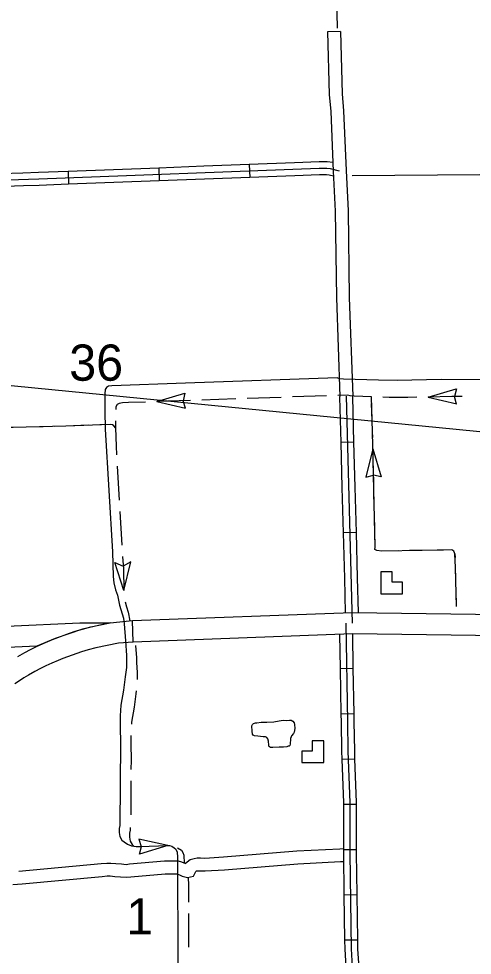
# Model space of a CAD drawing. Extents: x 1164457 to 1439835, y 1590918 to 1773502.
# Drawn here: x 1262694 to 1267982, y 1630223 to 1641151 of the extents above; entities that cross this region are included whole.
import ezdxf

# ---------------------------------------------------------------- set-up
doc = ezdxf.new("R2010")
doc.units = 0
for name, color, linetype in [('Level 10', 7, 'Continuous'), ('Level 15', 7, 'Continuous'), ('Level 32', 7, 'Continuous'), ('Level 35', 7, 'Continuous'), ('Level 4', 7, 'Continuous'), ('Level 43', 7, 'Continuous'), ('Level 45', 7, 'Continuous'), ('Level 46', 7, 'Continuous'), ('Level 5', 7, 'Continuous'), ('Level 58', 7, 'Continuous'), ('R_Draft', 7, 'Continuous')]:
    doc.layers.add(name, color=color, linetype=linetype)

msp = doc.modelspace()

# ---------------------------------------------------------------- linework, layer by layer
at = {"layer": 'Level 10'}
for points in [[(1257261, 1633845), (1261223, 1634007), (1262554, 1634064), (1263406, 1634101), (1263762, 1634104)], [(1263762, 1634104), (1263437, 1634027), (1263120, 1633919), (1262906, 1633829), (1262564, 1633814), (1261234, 1633757), (1257271, 1633595), (1257261, 1633845)]]:
    msp.add_lwpolyline(points, dxfattribs=at)
at = {"layer": 'Level 15'}
for points in [[(1264029, 1633878), (1264020, 1634128), (1266583, 1634223), (1269171, 1634189), (1269689, 1634191), (1270471, 1634191), (1271776, 1634203), (1271994, 1634202), (1273292, 1634229), (1274462, 1634266), (1275468, 1634293)], [(1275468, 1634293), (1275474, 1634043), (1274470, 1634016), (1273299, 1633979), (1271997, 1633952), (1271777, 1633953), (1270472, 1633941), (1269689, 1633941), (1269170, 1633939), (1266586, 1633973), (1264029, 1633878)], [(1262682, 1633709), (1262764, 1633755), (1262832, 1633791), (1262900, 1633826), (1262980, 1633862), (1263062, 1633896), (1263120, 1633919), (1263288, 1633981), (1263352, 1634003), (1263437, 1634027), (1263535, 1634055), (1263762, 1634104), (1264020, 1634128)], [(1264029, 1633878), (1263858, 1633865), (1263595, 1633812), (1263505, 1633786), (1263426, 1633764), (1263372, 1633746), (1263209, 1633685), (1263155, 1633664), (1263079, 1633632), (1263009, 1633601), (1262948, 1633569), (1262883, 1633535), (1262809, 1633493), (1262755, 1633460), (1262715, 1633433), (1262649, 1633389)]]:
    msp.add_lwpolyline(points, dxfattribs=at)
at = {"layer": 'Level 32'}
for p, q in [((1266441, 1633569), (1266591, 1633572)), ((1266450, 1633041), (1266600, 1633044)), ((1266461, 1632512), (1266611, 1632517)), ((1266479, 1631987), (1266629, 1631987)), ((1266480, 1631459), (1266630, 1631459)), ((1266486, 1630930), (1266636, 1630932)), ((1266494, 1630402), (1266644, 1630404))]:
    msp.add_line(p, q, dxfattribs=at)
for points in [[(1266507, 1634098), (1266527, 1632946), (1266533, 1632606), (1266554, 1632004), (1266555, 1631413), (1266570, 1630297), (1266587, 1630020), (1266608, 1629133), (1266618, 1628730), (1266623, 1628614), (1266625, 1628539)], [(1266584, 1633973), (1266591, 1633572)], [(1266434, 1633967), (1266441, 1633569)], [(1266441, 1633569), (1266450, 1633041)], [(1266591, 1633572), (1266600, 1633044)], [(1266450, 1633041), (1266452, 1632944), (1266458, 1632604), (1266461, 1632512)], [(1266600, 1633044), (1266602, 1632947), (1266608, 1632608), (1266611, 1632517)], [(1266461, 1632512), (1266479, 1632002), (1266479, 1631987)], [(1266611, 1632517), (1266629, 1632005), (1266629, 1631987)], [(1266479, 1631987), (1266480, 1631459)], [(1266629, 1631987), (1266630, 1631459)], [(1266480, 1631459), (1266480, 1631412), (1266486, 1630930)], [(1266630, 1631459), (1266630, 1631413), (1266636, 1630932)], [(1266486, 1630930), (1266494, 1630402)], [(1266636, 1630932), (1266644, 1630404)], [(1266494, 1630402), (1266495, 1630294), (1266512, 1630017), (1266516, 1629874)], [(1266644, 1630404), (1266645, 1630300), (1266662, 1630023), (1266665, 1629877)]]:
    msp.add_lwpolyline(points, dxfattribs=at)
at = {"layer": 'Level 35'}
for points in [[(1265732, 1632651), (1265656, 1632648), (1265630, 1632649), (1265620, 1632654), (1265611, 1632663), (1265610, 1632674), (1265605, 1632721), (1265598, 1632749), (1265587, 1632763), (1265573, 1632771), (1265543, 1632773), (1265484, 1632778), (1265445, 1632783), (1265428, 1632790), (1265421, 1632802), (1265416, 1632838), (1265413, 1632900), (1265419, 1632915), (1265433, 1632926), (1265455, 1632934), (1265471, 1632937), (1265521, 1632943), (1265588, 1632944), (1265667, 1632948)], [(1265667, 1632948), (1265729, 1632957), (1265778, 1632966), (1265817, 1632963), (1265851, 1632967), (1265870, 1632965), (1265892, 1632953), (1265906, 1632937), (1265909, 1632917), (1265912, 1632868), (1265907, 1632828), (1265896, 1632811), (1265876, 1632783), (1265869, 1632771), (1265864, 1632751), (1265864, 1632737), (1265859, 1632697), (1265858, 1632687), (1265855, 1632671), (1265846, 1632665), (1265835, 1632662), (1265819, 1632656), (1265783, 1632653), (1265732, 1632651)]]:
    msp.add_lwpolyline(points, dxfattribs=at)
at = {"layer": 'Level 4'}
msp.add_lwpolyline([(1266294, 1644767), (1266294, 1644751), (1266297, 1644666), (1266378, 1642255), (1266408, 1641042)], dxfattribs=at)
at = {"layer": 'Level 43'}
for p, q in [((1267467, 1636737), (1267796, 1636834)), ((1267799, 1636833), (1267775, 1636744)), ((1264303, 1636683), (1264631, 1636783)), ((1264631, 1636783), (1264610, 1636694)), ((1267467, 1636737), (1267801, 1636657)), ((1267798, 1636655), (1267775, 1636743)), ((1264303, 1636683), (1264637, 1636606)), ((1264637, 1636606), (1264610, 1636693)), ((1266824, 1636134), (1266743, 1635800)), ((1266824, 1636134), (1266920, 1635804)), ((1266743, 1635800), (1266830, 1635826)), ((1266920, 1635804), (1266832, 1635826)), ((1264431, 1631504), (1264096, 1631579)), ((1264096, 1631579), (1264123, 1631492)), ((1264431, 1631504), (1264103, 1631402)), ((1264103, 1631402), (1264124, 1631491))]:
    msp.add_line(p, q, dxfattribs=at)
for points in [[(1266407, 1636959), (1264637, 1636898), (1263780, 1636867), (1263741, 1636862), (1263716, 1636847), (1263703, 1636823), (1263700, 1636775), (1263697, 1636577), (1263704, 1636363), (1263789, 1634930), (1263797, 1634644), (1263804, 1634567), (1263824, 1634489), (1263846, 1634426), (1263870, 1634308), (1263899, 1634206), (1263915, 1634155), (1263924, 1634090), (1263941, 1633893), (1263951, 1633722), (1263950, 1633580), (1263934, 1633472), (1263914, 1633317), (1263886, 1633142), (1263876, 1633016), (1263876, 1632890), (1263879, 1632700), (1263875, 1631738), (1263867, 1631703), (1263866, 1631656), (1263874, 1631608), (1263898, 1631568), (1263924, 1631545), (1263962, 1631519), (1264008, 1631502), (1264064, 1631491), (1264111, 1631491), (1264427, 1631504), (1264452, 1631503), (1264479, 1631495), (1264508, 1631477), (1264525, 1631460), (1264540, 1631427), (1264543, 1631412), (1264544, 1631383), (1264546, 1631333), (1264555, 1628999)], [(1270178, 1636920), (1270088, 1636915), (1269428, 1636921), (1269102, 1636918), (1268976, 1636919), (1268938, 1636921), (1268919, 1636925), (1268874, 1636935), (1268824, 1636936), (1267618, 1636943), (1267105, 1636931), (1266889, 1636932), (1266480, 1636944), (1266435, 1636949), (1266407, 1636959)], [(1265226, 1636715), (1264830, 1636702)], [(1265754, 1636733), (1265358, 1636720)], [(1266282, 1636751), (1265886, 1636738)], [(1266807, 1636739), (1266605, 1636745), (1266560, 1636750), (1266532, 1636760), (1266413, 1636756)], [(1267399, 1634947), (1266928, 1634940), (1266869, 1634947), (1266848, 1634958), (1266851, 1634984), (1266819, 1636330), (1266807, 1636739)], [(1267137, 1636732), (1267014, 1636733), (1266939, 1636735)], [(1267335, 1636734), (1267230, 1636732), (1267137, 1636732)], [(1267863, 1636743), (1267743, 1636744), (1267467, 1636737)], [(1263973, 1636671), (1263905, 1636668), (1263866, 1636662), (1263841, 1636648), (1263828, 1636624), (1263826, 1636590)], [(1264171, 1636678), (1263973, 1636671)], [(1264698, 1636697), (1264303, 1636683)], [(1266815, 1636463), (1266809, 1636661)], [(1263822, 1636377), (1263803, 1636400), (1263788, 1636413), (1263765, 1636418), (1263245, 1636396), (1262470, 1636377), (1261164, 1636342)], [(1262981, 1636390), (1262585, 1636380)], [(1263508, 1636407), (1263245, 1636396), (1263113, 1636393)], [(1263822, 1636377), (1263803, 1636400), (1263788, 1636413), (1263765, 1636418), (1263640, 1636412)], [(1263823, 1636458), (1263822, 1636377), (1263829, 1636163), (1263835, 1636062)], [(1266821, 1636266), (1266819, 1636330), (1266815, 1636463)], [(1266833, 1635738), (1266824, 1636134)], [(1263843, 1635930), (1263866, 1635535)], [(1266846, 1635210), (1266836, 1635606)], [(1263874, 1635403), (1263898, 1635008)], [(1267120, 1634943), (1266928, 1634940), (1266869, 1634947), (1266848, 1634958), (1266851, 1634984), (1266849, 1635078)], [(1267784, 1634865), (1267778, 1634908), (1267768, 1634940), (1267743, 1634953), (1267399, 1634947)], [(1263905, 1634876), (1263914, 1634731), (1263921, 1634480)], [(1267648, 1634951), (1267399, 1634947), (1267252, 1634945)], [(1267790, 1634623), (1267787, 1634746), (1267778, 1634908), (1267784, 1634865), (1267778, 1634908), (1267771, 1634931)], [(1267800, 1634293), (1267787, 1634746), (1267778, 1634908)], [(1263921, 1634480), (1263815, 1634807), (1263912, 1634765)], [(1263921, 1634480), (1264002, 1634814), (1263912, 1634765)], [(1267800, 1634293), (1267794, 1634491)], [(1263934, 1634349), (1263949, 1634290), (1263971, 1634227), (1263991, 1634127)], [(1264054, 1633837), (1264066, 1633694), (1264069, 1633639)], [(1264069, 1633639), (1264076, 1633523), (1264076, 1633441)], [(1264065, 1633310), (1264059, 1633273), (1264039, 1633117), (1264011, 1632942), (1264009, 1632918)], [(1264001, 1632786), (1264001, 1632691), (1264004, 1632501), (1264003, 1632390)], [(1264003, 1632258), (1264001, 1631862)], [(1263993, 1631713), (1263993, 1631684), (1263985, 1631649), (1263985, 1631602), (1263992, 1631554), (1264016, 1631514), (1264036, 1631496)], [(1264036, 1631496), (1264064, 1631491), (1264111, 1631491), (1264427, 1631504), (1264431, 1631504)], [(1264547, 1631476), (1264592, 1631449), (1264607, 1631421), (1264621, 1631390), (1264625, 1631296)], [(1264671, 1631132), (1264672, 1631042)], [(1264672, 1631042), (1264672, 1630844)], [(1264673, 1630712), (1264674, 1630316)]]:
    msp.add_lwpolyline(points, dxfattribs=at)
at = {"layer": 'Level 45'}
for p, q in [((1265381, 1639449), (1265387, 1639299)), ((1263271, 1639368), (1263276, 1639219)), ((1264326, 1639409), (1264332, 1639259)), ((1266603, 1636211), (1266453, 1636207)), ((1266631, 1635156), (1266481, 1635152))]:
    msp.add_line(p, q, dxfattribs=at)
for points in [[(1265381, 1639449), (1264853, 1639429)], [(1265909, 1639469), (1265381, 1639449)], [(1266357, 1639472), (1266291, 1639480), (1266197, 1639480), (1265909, 1639469)], [(1266436, 1639374), (1266329, 1639400), (1266287, 1639405), (1266199, 1639405), (1262929, 1639280), (1261020, 1639218), (1259834, 1639174), (1258803, 1639143), (1258640, 1639142), (1258548, 1639142), (1258508, 1639143), (1258468, 1639145), (1258415, 1639157), (1258375, 1639168), (1258349, 1639169), (1258324, 1639168), (1258292, 1639163), (1258189, 1639156), (1257406, 1639121), (1255940, 1639060), (1255665, 1639056)], [(1262743, 1639349), (1262216, 1639332)], [(1263271, 1639368), (1262926, 1639355), (1262743, 1639349)], [(1263798, 1639389), (1263271, 1639368)], [(1264326, 1639409), (1263798, 1639389)], [(1264853, 1639429), (1264326, 1639409)], [(1266364, 1639314), (1266315, 1639326), (1266282, 1639330), (1266200, 1639330), (1265914, 1639319)], [(1263276, 1639219), (1262931, 1639205), (1262748, 1639199)], [(1263804, 1639239), (1263276, 1639219)], [(1264332, 1639259), (1263804, 1639239)], [(1264859, 1639279), (1264332, 1639259)], [(1265387, 1639299), (1264859, 1639279)], [(1265914, 1639319), (1265387, 1639299)], [(1262748, 1639199), (1262220, 1639182)], [(1266439, 1636735), (1266439, 1636743)], [(1266453, 1636207), (1266439, 1636735)], [(1266584, 1634098), (1266514, 1636745)], [(1266589, 1636739), (1266589, 1636747)], [(1266603, 1636211), (1266589, 1636739)], [(1266467, 1635680), (1266453, 1636207)], [(1266617, 1635684), (1266603, 1636211)], [(1266481, 1635152), (1266467, 1635680)], [(1266631, 1635156), (1266617, 1635684)], [(1266495, 1634624), (1266481, 1635152)], [(1266645, 1634628), (1266631, 1635156)], [(1266506, 1634220), (1266495, 1634624)], [(1266656, 1634222), (1266645, 1634628)]]:
    msp.add_lwpolyline(points, dxfattribs=at)
at = {"layer": 'Level 46'}
for points in [[(1266445, 1641001), (1266295, 1640996), (1266315, 1640266), (1266333, 1640068), (1266361, 1639371), (1266384, 1638905), (1266398, 1637894), (1266439, 1636742)], [(1266445, 1641001), (1266465, 1640274), (1266482, 1640077), (1266511, 1639378), (1266534, 1638910), (1266548, 1637898), (1266589, 1636747)], [(1262695, 1631203), (1263654, 1631293), (1263720, 1631299), (1263768, 1631299), (1263826, 1631294), (1263893, 1631290), (1263947, 1631284), (1263985, 1631289), (1264394, 1631324), (1264555, 1631325), (1264594, 1631312), (1264639, 1631294), (1264640, 1631296), (1264692, 1631342), (1264739, 1631354), (1264773, 1631359), (1264813, 1631359), (1264865, 1631358), (1265081, 1631372), (1265938, 1631441), (1266438, 1631466), (1266480, 1631469)], [(1262627, 1631049), (1262733, 1631056), (1263667, 1631144), (1263726, 1631149), (1263762, 1631149), (1263815, 1631144), (1263881, 1631140), (1263948, 1631134), (1264000, 1631139), (1264401, 1631174), (1264532, 1631175), (1264542, 1631172), (1264577, 1631157), (1264600, 1631145), (1264662, 1631130), (1264733, 1631148), (1264761, 1631202), (1264765, 1631206), (1264768, 1631207), (1264783, 1631209), (1264812, 1631209), (1264868, 1631208), (1265092, 1631222), (1265948, 1631291), (1266447, 1631316), (1266481, 1631319)]]:
    msp.add_lwpolyline(points, dxfattribs=at)
at = {"layer": 'Level 5'}
msp.add_lwpolyline([(1266581, 1639322), (1271549, 1639361)], dxfattribs=at)
at = {"layer": 'Level 58'}
for points in [[(1266915, 1634442), (1267169, 1634442), (1267169, 1634576), (1267049, 1634576), (1267049, 1634696), (1266915, 1634696)], [(1266251, 1632471), (1266251, 1632725), (1266117, 1632725), (1266117, 1632605), (1265997, 1632605), (1265997, 1632471)]]:
    msp.add_lwpolyline(points, close=True, dxfattribs=at)
at = {"layer": 'R_Draft'}
msp.add_line((1283714, 1634794), (1223030, 1640753), dxfattribs=at)

# ---------------------------------------------------------------- texts
at = {"layer": 'Level 5'}
for s, height, p in [('36', 422.4, (1263283, 1636927)), ('1', 422, (1263948, 1630466))]:
    msp.add_text(s, height=height, dxfattribs=at).set_placement(p)

doc.saveas('drawing.dxf')
